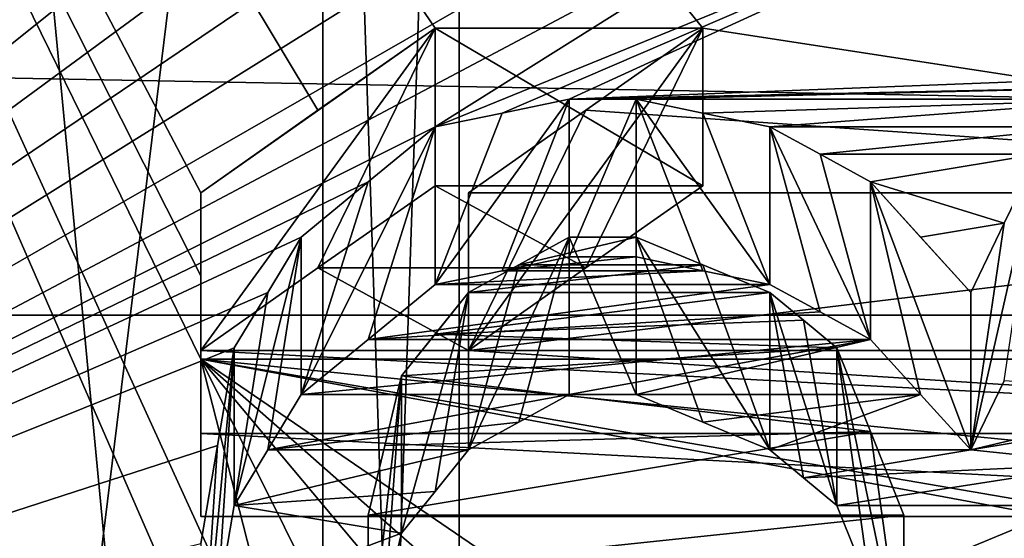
# Model space of a CAD drawing. Header units: millimetres. Extents: x -122 to 122, y -98 to 94.
# Tile 472 of 533: x 66.92 to 70.05, y 25.06 to 26.7. Entities that reach past the tile are written whole.
import ezdxf

# ---------------------------------------------------------------- set-up
doc = ezdxf.new("R2010")
doc.units = ezdxf.units.MM
doc.header["$LTSCALE"] = 26.699852
for name, color, linetype in [('1004', 7, 'CONTINUOUS'), ('1006', 7, 'CONTINUOUS'), ('1026', 7, 'CONTINUOUS'), ('1029', 7, 'CONTINUOUS'), ('1044', 7, 'CONTINUOUS'), ('1045', 7, 'CONTINUOUS'), ('1133', 7, 'CONTINUOUS'), ('1150', 7, 'CONTINUOUS'), ('1406', 7, 'CONTINUOUS'), ('1407', 7, 'CONTINUOUS'), ('1408', 7, 'CONTINUOUS'), ('1409', 7, 'CONTINUOUS'), ('1410', 7, 'CONTINUOUS'), ('1411', 7, 'CONTINUOUS'), ('1458', 7, 'CONTINUOUS'), ('1736', 7, 'CONTINUOUS'), ('1737', 7, 'CONTINUOUS'), ('4178', 7, 'CONTINUOUS'), ('4195', 7, 'CONTINUOUS'), ('4503', 7, 'CONTINUOUS'), ('4509', 7, 'CONTINUOUS'), ('4510', 7, 'CONTINUOUS'), ('4511', 7, 'CONTINUOUS'), ('4512', 7, 'CONTINUOUS'), ('4513', 7, 'CONTINUOUS'), ('4514', 7, 'CONTINUOUS'), ('4515', 7, 'CONTINUOUS'), ('4516', 7, 'CONTINUOUS'), ('4517', 7, 'CONTINUOUS'), ('4527', 7, 'CONTINUOUS'), ('4528', 7, 'CONTINUOUS'), ('4529', 7, 'CONTINUOUS'), ('4530', 7, 'CONTINUOUS'), ('4531', 7, 'CONTINUOUS'), ('4532', 7, 'CONTINUOUS'), ('4533', 7, 'CONTINUOUS'), ('4534', 7, 'CONTINUOUS'), ('4535', 7, 'CONTINUOUS'), ('4781', 7, 'CONTINUOUS'), ('4782', 7, 'CONTINUOUS'), ('4791', 7, 'CONTINUOUS'), ('4792', 7, 'CONTINUOUS'), ('4793', 7, 'CONTINUOUS'), ('4794', 7, 'CONTINUOUS'), ('967', 7, 'CONTINUOUS'), ('969', 7, 'CONTINUOUS')]:
    doc.layers.add(name, color=color, linetype=linetype)

msp = doc.modelspace()

# ---------------------------------------------------------------- linework, layer by layer
at = {"layer": '1004', "color": 250, "linetype": 'Continuous', "true_color": 0x323232}
for points in [[(78.9793, 30.5274, -17.625), (78.9793, 17.625, -30.5274), (68.3207, 30.5274, -17.625), (78.9793, 30.5274, -17.625)], [(68.3207, 30.5274, -17.625), (78.9793, 17.625, -30.5274), (68.3207, 17.625, -30.5274), (68.3207, 30.5274, -17.625)]]:
    msp.add_3dface(points, dxfattribs=at)
at = {"layer": '1006', "color": 250, "linetype": 'Continuous', "true_color": 0x323232}
for points in [[(78.9793, 17.625, 30.5274), (78.9793, 30.5274, 17.625), (68.3207, 17.625, 30.5274), (78.9793, 17.625, 30.5274)], [(68.3207, 17.625, 30.5274), (78.9793, 30.5274, 17.625), (68.3207, 30.5274, 17.625), (68.3207, 17.625, 30.5274)]]:
    msp.add_3dface(points, dxfattribs=at)
at = {"layer": '1026', "color": 250, "linetype": 'Continuous', "true_color": 0x323232}
for points in [[(66.4443, 32.909, 19), (66.4443, 19, 32.909), (67.8877, 30.7439, 17.75), (66.4443, 32.909, 19)], [(67.8877, 30.7439, 17.75), (66.4443, 19, 32.909), (67.8877, 17.75, 30.7439), (67.8877, 30.7439, 17.75)]]:
    msp.add_3dface(points, dxfattribs=at)
at = {"layer": '1029', "color": 250, "linetype": 'Continuous', "true_color": 0x323232}
for points in [[(66.4443, 19, -32.909), (66.4443, 32.909, -19), (67.8877, 17.75, -30.7439), (66.4443, 19, -32.909)], [(67.8877, 17.75, -30.7439), (66.4443, 32.909, -19), (67.8877, 30.7439, -17.75), (67.8877, 17.75, -30.7439)]]:
    msp.add_3dface(points, dxfattribs=at)
at = {"layer": '1044', "color": 250, "linetype": 'Continuous', "true_color": 0x323232}
for points in [[(68.3207, 30.5274, -17.625), (68.3207, 17.625, -30.5274), (67.8877, 30.7439, -17.75), (68.3207, 30.5274, -17.625)], [(68.3207, 17.625, -30.5274), (67.8877, 17.75, -30.7439), (67.8877, 30.7439, -17.75), (68.3207, 17.625, -30.5274)]]:
    msp.add_3dface(points, dxfattribs=at)
at = {"layer": '1045', "color": 250, "linetype": 'Continuous', "true_color": 0x323232}
for points in [[(68.3207, 30.5274, 17.625), (67.8877, 30.7439, 17.75), (67.8877, 17.75, 30.7439), (68.3207, 30.5274, 17.625)], [(68.3207, 17.625, 30.5274), (68.3207, 30.5274, 17.625), (67.8877, 17.75, 30.7439), (68.3207, 17.625, 30.5274)]]:
    msp.add_3dface(points, dxfattribs=at)
at = {"layer": '1133', "color": 250, "linetype": 'Continuous', "true_color": 0x323232}
for points in [[(103.1595, 21.125, -36.5896), (103.1595, 34.3891, -24.5448), (36.8405, 21.125, -36.5896), (103.1595, 21.125, -36.5896)], [(36.8405, 21.125, -36.5896), (103.1595, 34.3891, -24.5448), (36.8405, 34.3891, -24.5448), (36.8405, 21.125, -36.5896)]]:
    msp.add_3dface(points, dxfattribs=at)
at = {"layer": '1150', "color": 250, "linetype": 'Continuous', "true_color": 0x323232}
for points in [[(63.7701, 24.125, -41.7857), (63.7701, 33.238, -34.9757), (67.7128, 24.1971, -41.744), (63.7701, 24.125, -41.7857)], [(76.2299, 24.125, -41.7857), (63.7701, 33.238, -34.9757), (76.2299, 33.238, -34.9757), (76.2299, 24.125, -41.7857)], [(63.7701, 33.238, -34.9757), (76.2299, 24.125, -41.7857), (72.5, 26.1526, -40.5476), (63.7701, 33.238, -34.9757)], [(67.5, 25.6247, -40.8832), (63.7701, 33.238, -34.9757), (67.5, 25.8892, -40.7163), (67.5, 25.6247, -40.8832)], [(63.7701, 33.238, -34.9757), (67.5, 25.6247, -40.8832), (67.8191, 24.3771, -41.6391), (63.7701, 33.238, -34.9757)], [(67.5, 25.8892, -40.7163), (63.7701, 33.238, -34.9757), (67.5, 26.1526, -40.5476), (67.5, 25.8892, -40.7163)], [(67.5, 26.1526, -40.5476), (63.7701, 33.238, -34.9757), (67.8724, 26.4151, -40.3771), (67.5, 26.1526, -40.5476)], [(67.8724, 26.4151, -40.3771), (63.7701, 33.238, -34.9757), (68.2447, 26.6764, -40.2049), (67.8724, 26.4151, -40.3771)], [(68.2447, 26.6764, -40.2049), (63.7701, 33.238, -34.9757), (69.0957, 26.6764, -40.2049), (68.2447, 26.6764, -40.2049)], [(69.0957, 26.6764, -40.2049), (63.7701, 33.238, -34.9757), (72.5, 26.1526, -40.5476), (69.0957, 26.6764, -40.2049)], [(67.7128, 24.1971, -41.744), (63.7701, 33.238, -34.9757), (67.8191, 24.3771, -41.6391), (67.7128, 24.1971, -41.744)], [(68.7235, 26.4151, -40.3771), (69.0957, 26.6764, -40.2049), (72.5, 26.1526, -40.5476), (68.7235, 26.4151, -40.3771)], [(68.3511, 26.1526, -40.5476), (68.7235, 26.4151, -40.3771), (72.5, 26.1526, -40.5476), (68.3511, 26.1526, -40.5476)], [(76.2299, 24.125, -41.7857), (67.5, 25.6247, -40.8832), (72.5, 25.6247, -40.8832), (76.2299, 24.125, -41.7857)], [(67.5, 25.6247, -40.8832), (76.2299, 24.125, -41.7857), (71.3298, 24.9145, -41.3199), (67.5, 25.6247, -40.8832)], [(67.5, 25.6247, -40.8832), (71.3298, 24.9145, -41.3199), (68.6702, 24.8252, -41.3736), (67.5, 25.6247, -40.8832)], [(67.8191, 24.3771, -41.6391), (67.5, 25.6247, -40.8832), (68.0319, 24.5567, -41.5335), (67.8191, 24.3771, -41.6391)], [(68.0319, 24.5567, -41.5335), (67.5, 25.6247, -40.8832), (68.2447, 24.7358, -41.4271), (68.0319, 24.5567, -41.5335)], [(68.2447, 24.7358, -41.4271), (67.5, 25.6247, -40.8832), (68.4574, 24.7805, -41.4003), (68.2447, 24.7358, -41.4271)], [(68.4574, 24.7805, -41.4003), (67.5, 25.6247, -40.8832), (68.6702, 24.8252, -41.3736), (68.4574, 24.7805, -41.4003)]]:
    msp.add_3dface(points, dxfattribs=at)
at = {"layer": '1406', "color": 250, "linetype": 'Continuous', "true_color": 0x323232}
for points in [[(72.5, 25.6247, -40.8832), (67.5, 25.6247, -40.8832), (72.5, 25.1243, -40.0166), (72.5, 25.6247, -40.8832)], [(72.5, 25.1243, -40.0166), (67.5, 25.6247, -40.8832), (67.5, 25.1243, -40.0166), (72.5, 25.1243, -40.0166)]]:
    msp.add_3dface(points, dxfattribs=at)
at = {"layer": '1407', "color": 250, "linetype": 'Continuous', "true_color": 0x323232}
for points in [[(67.5, 25.6247, -40.8832), (67.5, 25.8892, -40.7163), (67.5, 26.1526, -40.5476), (67.5, 25.6247, -40.8832)], [(67.5, 25.6247, -40.8832), (67.5, 26.1526, -40.5476), (67.5, 25.1243, -40.0166), (67.5, 25.6247, -40.8832)], [(67.5, 25.1243, -40.0166), (67.5, 26.1526, -40.5476), (67.5, 25.3887, -39.8494), (67.5, 25.1243, -40.0166)], [(67.5, 25.3887, -39.8494), (67.5, 26.1526, -40.5476), (67.5, 25.6519, -39.6805), (67.5, 25.3887, -39.8494)]]:
    msp.add_3dface(points, dxfattribs=at)
at = {"layer": '1408', "color": 250, "linetype": 'Continuous', "true_color": 0x323232}
for points in [[(67.5, 26.1526, -40.5476), (67.8724, 26.4151, -40.3771), (68.2447, 26.6764, -40.2049), (67.5, 26.1526, -40.5476)], [(67.5, 26.1526, -40.5476), (68.2447, 26.6764, -40.2049), (67.5, 25.6519, -39.6805), (67.5, 26.1526, -40.5476)], [(67.5, 25.6519, -39.6805), (68.2447, 26.6764, -40.2049), (67.8724, 25.9143, -39.5097), (67.5, 25.6519, -39.6805)], [(67.8724, 25.9143, -39.5097), (68.2447, 26.6764, -40.2049), (68.2447, 26.1754, -39.3371), (67.8724, 25.9143, -39.5097)]]:
    msp.add_3dface(points, dxfattribs=at)
at = {"layer": '1409', "color": 250, "linetype": 'Continuous', "true_color": 0x323232}
for points in [[(68.2447, 26.6764, -40.2049), (69.0957, 26.6764, -40.2049), (69.0957, 26.1754, -39.3371), (68.2447, 26.6764, -40.2049)], [(68.2447, 26.1754, -39.3371), (68.2447, 26.6764, -40.2049), (69.0957, 26.1754, -39.3371), (68.2447, 26.1754, -39.3371)]]:
    msp.add_3dface(points, dxfattribs=at)
at = {"layer": '1410', "color": 250, "linetype": 'Continuous', "true_color": 0x323232}
for points in [[(69.0957, 26.6764, -40.2049), (68.7235, 26.4151, -40.3771), (68.3511, 25.6519, -39.6805), (69.0957, 26.6764, -40.2049)], [(68.7235, 25.9143, -39.5097), (69.0957, 26.6764, -40.2049), (68.3511, 25.6519, -39.6805), (68.7235, 25.9143, -39.5097)], [(69.0957, 26.1754, -39.3371), (69.0957, 26.6764, -40.2049), (68.7235, 25.9143, -39.5097), (69.0957, 26.1754, -39.3371)], [(68.7235, 26.4151, -40.3771), (68.3511, 26.1526, -40.5476), (68.3511, 25.6519, -39.6805), (68.7235, 26.4151, -40.3771)]]:
    msp.add_3dface(points, dxfattribs=at)
at = {"layer": '1411', "color": 250, "linetype": 'Continuous', "true_color": 0x323232}
for points in [[(68.3511, 26.1526, -40.5476), (72.5, 26.1526, -40.5476), (68.3511, 25.6519, -39.6805), (68.3511, 26.1526, -40.5476)], [(68.3511, 25.6519, -39.6805), (72.5, 26.1526, -40.5476), (72.5, 25.6519, -39.6805), (68.3511, 25.6519, -39.6805)]]:
    msp.add_3dface(points, dxfattribs=at)
at = {"layer": '1458', "color": 250, "linetype": 'Continuous', "true_color": 0x323232}
for points in [[(67.8724, 25.9143, -39.5097), (68.2447, 26.1754, -39.3371), (68.7235, 25.9143, -39.5097), (67.8724, 25.9143, -39.5097)], [(68.2447, 26.1754, -39.3371), (69.0957, 26.1754, -39.3371), (68.7235, 25.9143, -39.5097), (68.2447, 26.1754, -39.3371)], [(67.5, 25.6519, -39.6805), (67.8724, 25.9143, -39.5097), (68.3511, 25.6519, -39.6805), (67.5, 25.6519, -39.6805)], [(67.8724, 25.9143, -39.5097), (68.7235, 25.9143, -39.5097), (68.3511, 25.6519, -39.6805), (67.8724, 25.9143, -39.5097)], [(67.5, 25.3887, -39.8494), (67.5, 25.6519, -39.6805), (72.5, 25.3887, -39.8494), (67.5, 25.3887, -39.8494)], [(67.5, 25.6519, -39.6805), (68.3511, 25.6519, -39.6805), (72.5, 25.3887, -39.8494), (67.5, 25.6519, -39.6805)], [(68.3511, 25.6519, -39.6805), (72.5, 25.6519, -39.6805), (72.5, 25.3887, -39.8494), (68.3511, 25.6519, -39.6805)], [(72.5, 25.1243, -40.0166), (67.5, 25.1243, -40.0166), (67.5, 25.3887, -39.8494), (72.5, 25.1243, -40.0166)], [(72.5, 25.1243, -40.0166), (67.5, 25.3887, -39.8494), (72.5, 25.3887, -39.8494), (72.5, 25.1243, -40.0166)]]:
    msp.add_3dface(points, dxfattribs=at)
at = {"layer": '1736', "color": 250, "linetype": 'Continuous', "true_color": 0x323232}
for points in [[(31.5, 31.6164, -35.1136), (108.5, 14.6011, -44.9374), (31.5, 14.6011, -44.9374), (31.5, 31.6164, -35.1136)], [(108.5, 31.6164, -35.1136), (108.5, 14.6011, -44.9374), (31.5, 31.6164, -35.1136), (108.5, 31.6164, -35.1136)]]:
    msp.add_3dface(points, dxfattribs=at)
at = {"layer": '1737', "color": 250, "linetype": 'Continuous', "true_color": 0x323232}
for points in [[(108.5, 32.9547, -36.5999), (108.5, 15.2191, -46.8395), (31.5, 32.9547, -36.5999), (108.5, 32.9547, -36.5999)], [(31.5, 32.9547, -36.5999), (108.5, 15.2191, -46.8395), (31.5, 15.2191, -46.8395), (31.5, 32.9547, -36.5999)]]:
    msp.add_3dface(points, dxfattribs=at)
at = {"layer": '4178', "color": 250, "linetype": 'Continuous', "true_color": 0x323232}
for points in [[(103.1595, 34.3891, 24.5448), (103.1595, 21.125, 36.5896), (36.8405, 34.3891, 24.5448), (103.1595, 34.3891, 24.5448)], [(36.8405, 34.3891, 24.5448), (103.1595, 21.125, 36.5896), (36.8405, 21.125, 36.5896), (36.8405, 34.3891, 24.5448)]]:
    msp.add_3dface(points, dxfattribs=at)
at = {"layer": '4195', "color": 250, "linetype": 'Continuous', "true_color": 0x323232}
for points in [[(63.7701, 33.238, 34.9757), (63.7701, 24.125, 41.7857), (67.6064, 32.9848, 35.2146), (63.7701, 33.238, 34.9757)], [(67.6064, 32.9848, 35.2146), (63.7701, 24.125, 41.7857), (67.5532, 32.711, 35.469), (67.6064, 32.9848, 35.2146)], [(67.5532, 32.711, 35.469), (63.7701, 24.125, 41.7857), (67.5, 32.4353, 35.7213), (67.5532, 32.711, 35.469)], [(67.5, 32.4353, 35.7213), (63.7701, 24.125, 41.7857), (67.5, 32.3564, 35.7928), (67.5, 32.4353, 35.7213)], [(67.5, 32.3564, 35.7928), (63.7701, 24.125, 41.7857), (67.5, 32.2773, 35.8642), (67.5, 32.3564, 35.7928)], [(67.5, 32.2773, 35.8642), (63.7701, 24.125, 41.7857), (67.5531, 31.9997, 36.1121), (67.5, 32.2773, 35.8642)], [(67.5531, 31.9997, 36.1121), (63.7701, 24.125, 41.7857), (67.6064, 31.7203, 36.3578), (67.5531, 31.9997, 36.1121)], [(67.6064, 31.7203, 36.3578), (63.7701, 24.125, 41.7857), (67.7127, 31.5601, 36.4969), (67.6064, 31.7203, 36.3578)], [(67.7127, 31.5601, 36.4969), (63.7701, 24.125, 41.7857), (67.8191, 31.3994, 36.6353), (67.7127, 31.5601, 36.4969)], [(67.8191, 31.3994, 36.6353), (63.7701, 24.125, 41.7857), (68.0318, 31.2383, 36.7727), (67.8191, 31.3994, 36.6353)], [(68.0318, 31.2383, 36.7727), (63.7701, 24.125, 41.7857), (68.2447, 31.0765, 36.9095), (68.0318, 31.2383, 36.7727)], [(68.2447, 31.0765, 36.9095), (63.7701, 24.125, 41.7857), (68.4574, 31.0361, 36.9435), (68.2447, 31.0765, 36.9095)], [(68.4574, 31.0361, 36.9435), (63.7701, 24.125, 41.7857), (68.6702, 30.9956, 36.9775), (68.4574, 31.0361, 36.9435)], [(63.7701, 24.125, 41.7857), (67.9255, 29.7666, 37.9739), (68.6702, 30.9956, 36.9775), (63.7701, 24.125, 41.7857)], [(67.9255, 29.7666, 37.9739), (63.7701, 24.125, 41.7857), (67.766, 29.5593, 38.1354), (67.9255, 29.7666, 37.9739)], [(67.766, 29.5593, 38.1354), (63.7701, 24.125, 41.7857), (67.6064, 29.3511, 38.2959), (67.766, 29.5593, 38.1354)], [(67.6064, 29.3511, 38.2959), (63.7701, 24.125, 41.7857), (67.5532, 29.1423, 38.455), (67.6064, 29.3511, 38.2959)], [(67.5532, 29.1423, 38.455), (63.7701, 24.125, 41.7857), (67.5, 28.9327, 38.613), (67.5532, 29.1423, 38.455)], [(67.5, 28.9327, 38.613), (63.7701, 24.125, 41.7857), (67.5, 28.7646, 38.7383), (67.5, 28.9327, 38.613)], [(67.5, 28.7646, 38.7383), (63.7701, 24.125, 41.7857), (67.5, 28.596, 38.863), (67.5, 28.7646, 38.7383)], [(67.5, 28.596, 38.863), (63.7701, 24.125, 41.7857), (67.5532, 28.3846, 39.0176), (67.5, 28.596, 38.863)], [(67.5532, 28.3846, 39.0176), (63.7701, 24.125, 41.7857), (67.6064, 28.1724, 39.1711), (67.5532, 28.3846, 39.0176)], [(67.6064, 28.1724, 39.1711), (63.7701, 24.125, 41.7857), (67.7659, 27.9597, 39.3233), (67.6064, 28.1724, 39.1711)], [(67.7659, 27.9597, 39.3233), (63.7701, 24.125, 41.7857), (67.9255, 27.7461, 39.4743), (67.7659, 27.9597, 39.3233)], [(67.9255, 27.7461, 39.4743), (63.7701, 24.125, 41.7857), (68.1383, 27.6176, 39.5642), (67.9255, 27.7461, 39.4743)], [(68.1383, 27.6176, 39.5642), (63.7701, 24.125, 41.7857), (68.3511, 27.4889, 39.6538), (68.1383, 27.6176, 39.5642)], [(68.3511, 27.4889, 39.6538), (63.7701, 24.125, 41.7857), (68.617, 27.4029, 39.7132), (68.3511, 27.4889, 39.6538)], [(68.617, 27.4029, 39.7132), (63.7701, 24.125, 41.7857), (68.883, 27.3168, 39.7725), (68.617, 27.4029, 39.7132)], [(68.883, 27.3168, 39.7725), (63.7701, 24.125, 41.7857), (69.2553, 27.2738, 39.8021), (68.883, 27.3168, 39.7725)], [(69.2553, 27.2738, 39.8021), (63.7701, 24.125, 41.7857), (69.6277, 27.2307, 39.8316), (69.2553, 27.2738, 39.8021)], [(63.7701, 24.125, 41.7857), (68.2447, 26.3626, 40.4113), (69.6277, 27.2307, 39.8316), (63.7701, 24.125, 41.7857)], [(68.2447, 26.3626, 40.4113), (68.4575, 26.4063, 40.3828), (70.3723, 27.2307, 39.8316), (68.2447, 26.3626, 40.4113)], [(69.6277, 27.2307, 39.8316), (68.2447, 26.3626, 40.4113), (70.3723, 27.2307, 39.8316), (69.6277, 27.2307, 39.8316)], [(68.4575, 26.4063, 40.3828), (68.6702, 26.4499, 40.3542), (70.3723, 27.2307, 39.8316), (68.4575, 26.4063, 40.3828)], [(68.6702, 26.4499, 40.3542), (70.9043, 26.5371, 40.297), (70.3723, 27.2307, 39.8316), (68.6702, 26.4499, 40.3542)], [(70.6915, 26.4935, 40.3256), (70.9043, 26.5371, 40.297), (68.6702, 26.4499, 40.3542), (70.6915, 26.4935, 40.3256)], [(68.883, 26.4499, 40.3542), (70.6915, 26.4935, 40.3256), (68.6702, 26.4499, 40.3542), (68.883, 26.4499, 40.3542)], [(70.4787, 26.4499, 40.3542), (70.6915, 26.4935, 40.3256), (68.883, 26.4499, 40.3542), (70.4787, 26.4499, 40.3542)], [(69.0957, 26.4063, 40.3828), (70.4787, 26.4499, 40.3542), (68.883, 26.4499, 40.3542), (69.0957, 26.4063, 40.3828)], [(69.3085, 26.3626, 40.4113), (70.4787, 26.4499, 40.3542), (69.0957, 26.4063, 40.3828), (69.3085, 26.3626, 40.4113)], [(70.3192, 26.3626, 40.4113), (70.4787, 26.4499, 40.3542), (69.3085, 26.3626, 40.4113), (70.3192, 26.3626, 40.4113)], [(68.2447, 26.3626, 40.4113), (63.7701, 24.125, 41.7857), (68.032, 26.1876, 40.5249), (68.2447, 26.3626, 40.4113)], [(69.4681, 26.2752, 40.4682), (70.3192, 26.3626, 40.4113), (69.3085, 26.3626, 40.4113), (69.4681, 26.2752, 40.4682)], [(70.1596, 26.2752, 40.4682), (70.3192, 26.3626, 40.4113), (69.4681, 26.2752, 40.4682), (70.1596, 26.2752, 40.4682)], [(69.6277, 26.1876, 40.5249), (70.1596, 26.2752, 40.4682), (69.4681, 26.2752, 40.4682), (69.6277, 26.1876, 40.5249)], [(70.0532, 26.0561, 40.6096), (70.1596, 26.2752, 40.4682), (69.6277, 26.1876, 40.5249), (70.0532, 26.0561, 40.6096)], [(68.032, 26.1876, 40.5249), (63.7701, 24.125, 41.7857), (67.8191, 26.0122, 40.6378), (68.032, 26.1876, 40.5249)], [(69.7872, 26.0122, 40.6378), (70.0532, 26.0561, 40.6096), (69.6277, 26.1876, 40.5249), (69.7872, 26.0122, 40.6378)], [(69.9468, 25.8363, 40.7498), (70.0532, 26.0561, 40.6096), (69.7872, 26.0122, 40.6378), (69.9468, 25.8363, 40.7498)], [(67.8191, 26.0122, 40.6378), (63.7701, 24.125, 41.7857), (67.7128, 25.8363, 40.7498), (67.8191, 26.0122, 40.6378)], [(68.6702, 26.0122, 40.6378), (68.5106, 25.9243, 40.6939), (68.883, 26.0122, 40.6378), (68.6702, 26.0122, 40.6378)], [(68.883, 26.0122, 40.6378), (68.5106, 25.9243, 40.6939), (69.0957, 25.9243, 40.6939), (68.883, 26.0122, 40.6378)], [(68.5106, 25.9243, 40.6939), (68.3511, 25.8363, 40.7498), (69.0957, 25.9243, 40.6939), (68.5106, 25.9243, 40.6939)], [(69.0957, 25.9243, 40.6939), (68.3511, 25.8363, 40.7498), (69.3085, 25.8363, 40.7498), (69.0957, 25.9243, 40.6939)], [(67.7128, 25.8363, 40.7498), (63.7701, 24.125, 41.7857), (67.6064, 25.66, 40.8611), (67.7128, 25.8363, 40.7498)], [(68.3511, 25.8363, 40.7498), (68.2447, 25.7041, 40.8333), (69.3085, 25.8363, 40.7498), (68.3511, 25.8363, 40.7498)], [(69.3085, 25.8363, 40.7498), (68.2447, 25.7041, 40.8333), (69.4149, 25.7482, 40.8055), (69.3085, 25.8363, 40.7498)], [(69.4149, 25.7482, 40.8055), (68.2447, 25.7041, 40.8333), (69.5213, 25.66, 40.8611), (69.4149, 25.7482, 40.8055)], [(68.2447, 25.7041, 40.8333), (68.1383, 25.5717, 40.9164), (69.5213, 25.66, 40.8611), (68.2447, 25.7041, 40.8333)], [(67.6064, 25.66, 40.8611), (63.7701, 24.125, 41.7857), (67.5532, 25.3504, 41.0539), (67.6064, 25.66, 40.8611)], [(69.5213, 25.66, 40.8611), (68.1383, 25.5717, 40.9164), (69.6276, 25.3947, 41.0265), (69.5213, 25.66, 40.8611)], [(68.1383, 25.5717, 40.9164), (68.0851, 25.3504, 41.0539), (69.6276, 25.3947, 41.0265), (68.1383, 25.5717, 40.9164)], [(68.0851, 25.3504, 41.0539), (68.0319, 25.1283, 41.1902), (69.6276, 25.3947, 41.0265), (68.0851, 25.3504, 41.0539)], [(69.6276, 25.3947, 41.0265), (68.0319, 25.1283, 41.1902), (69.734, 25.1283, 41.1902), (69.6276, 25.3947, 41.0265)], [(67.5532, 25.3504, 41.0539), (63.7701, 24.125, 41.7857), (67.5, 25.0393, 41.2443), (67.5532, 25.3504, 41.0539)], [(68.0319, 25.1283, 41.1902), (68.0319, 24.9502, 41.2983), (69.734, 25.1283, 41.1902), (68.0319, 25.1283, 41.1902)], [(69.734, 25.1283, 41.1902), (68.0319, 24.9502, 41.2983), (69.734, 24.9502, 41.2983), (69.734, 25.1283, 41.1902)]]:
    msp.add_3dface(points, dxfattribs=at)
at = {"layer": '4503', "color": 250, "linetype": 'Continuous', "true_color": 0x323232}
for points in [[(69.0957, 25.9055, 39.5154), (68.883, 25.9491, 39.4868), (68.4575, 25.9055, 39.5154), (69.0957, 25.9055, 39.5154)], [(68.883, 25.9491, 39.4868), (68.6702, 25.9491, 39.4868), (68.4575, 25.9055, 39.5154), (68.883, 25.9491, 39.4868)], [(69.3085, 25.8618, 39.544), (69.0957, 25.9055, 39.5154), (68.2447, 25.8618, 39.544), (69.3085, 25.8618, 39.544)], [(69.0957, 25.9055, 39.5154), (68.4575, 25.9055, 39.5154), (68.2447, 25.8618, 39.544), (69.0957, 25.9055, 39.5154)], [(69.4681, 25.7745, 39.601), (69.3085, 25.8618, 39.544), (68.032, 25.687, 39.6578), (69.4681, 25.7745, 39.601)], [(69.3085, 25.8618, 39.544), (68.2447, 25.8618, 39.544), (68.032, 25.687, 39.6578), (69.3085, 25.8618, 39.544)], [(69.6277, 25.687, 39.6578), (69.4681, 25.7745, 39.601), (68.032, 25.687, 39.6578), (69.6277, 25.687, 39.6578)], [(69.6277, 25.687, 39.6578), (68.032, 25.687, 39.6578), (67.8191, 25.5117, 39.7708), (69.6277, 25.687, 39.6578)], [(69.6277, 25.687, 39.6578), (67.8191, 25.5117, 39.7708), (68.6702, 25.5117, 39.7708), (69.6277, 25.687, 39.6578)], [(69.6277, 25.687, 39.6578), (68.6702, 25.5117, 39.7708), (68.883, 25.5117, 39.7708), (69.6277, 25.687, 39.6578)], [(69.7872, 25.5117, 39.7708), (69.6277, 25.687, 39.6578), (68.883, 25.5117, 39.7708), (69.7872, 25.5117, 39.7708)], [(70.0532, 25.5556, 39.7426), (69.9468, 25.3359, 39.883), (70.6915, 25.5117, 39.7708), (70.0532, 25.5556, 39.7426)], [(67.8191, 25.5117, 39.7708), (67.7128, 25.3359, 39.883), (68.6702, 25.5117, 39.7708), (67.8191, 25.5117, 39.7708)], [(67.7128, 25.3359, 39.883), (68.5106, 25.4238, 39.827), (68.6702, 25.5117, 39.7708), (67.7128, 25.3359, 39.883)], [(69.7872, 25.5117, 39.7708), (68.883, 25.5117, 39.7708), (69.0957, 25.4238, 39.827), (69.7872, 25.5117, 39.7708)], [(69.7872, 25.5117, 39.7708), (69.0957, 25.4238, 39.827), (69.3085, 25.3359, 39.883), (69.7872, 25.5117, 39.7708)], [(69.9468, 25.3359, 39.883), (69.7872, 25.5117, 39.7708), (69.3085, 25.3359, 39.883), (69.9468, 25.3359, 39.883)], [(69.9468, 25.3359, 39.883), (70.4787, 25.4238, 39.827), (70.6915, 25.5117, 39.7708), (69.9468, 25.3359, 39.883)], [(67.7128, 25.3359, 39.883), (68.3511, 25.3359, 39.883), (68.5106, 25.4238, 39.827), (67.7128, 25.3359, 39.883)], [(69.9468, 25.3359, 39.883), (70.3724, 25.2919, 39.9109), (70.4787, 25.4238, 39.827), (69.9468, 25.3359, 39.883)], [(67.7128, 25.3359, 39.883), (67.6064, 25.1596, 39.9944), (68.3511, 25.3359, 39.883), (67.7128, 25.3359, 39.883)], [(67.6064, 25.1596, 39.9944), (68.2447, 25.2038, 39.9667), (68.3511, 25.3359, 39.883), (67.6064, 25.1596, 39.9944)], [(69.9468, 25.3359, 39.883), (69.3085, 25.3359, 39.883), (69.4149, 25.2478, 39.9388), (69.9468, 25.3359, 39.883)], [(69.9468, 25.3359, 39.883), (69.4149, 25.2478, 39.9388), (70.3724, 25.2919, 39.9109), (69.9468, 25.3359, 39.883)], [(69.4149, 25.2478, 39.9388), (69.5213, 25.1596, 39.9944), (70.3724, 25.2919, 39.9109), (69.4149, 25.2478, 39.9388)], [(69.5213, 25.1596, 39.9944), (70.266, 25.1596, 39.9944), (70.3724, 25.2919, 39.9109), (69.5213, 25.1596, 39.9944)], [(67.6064, 25.1596, 39.9944), (68.1383, 25.0713, 40.0498), (68.2447, 25.2038, 39.9667), (67.6064, 25.1596, 39.9944)], [(67.6064, 25.1596, 39.9944), (67.5532, 24.8501, 40.1875), (68.1383, 25.0713, 40.0498), (67.6064, 25.1596, 39.9944)], [(69.5213, 25.1596, 39.9944), (69.6276, 24.8944, 40.16), (70.266, 25.1596, 39.9944), (69.5213, 25.1596, 39.9944)], [(69.6276, 24.8944, 40.16), (70.2128, 24.8944, 40.16), (70.266, 25.1596, 39.9944), (69.6276, 24.8944, 40.16)], [(67.5532, 24.8501, 40.1875), (68.0851, 24.8501, 40.1875), (68.1383, 25.0713, 40.0498), (67.5532, 24.8501, 40.1875)]]:
    msp.add_3dface(points, dxfattribs=at)
at = {"layer": '4509', "color": 250, "linetype": 'Continuous', "true_color": 0x323232}
for points in [[(70.1596, 26.2752, 40.4682), (70.0532, 26.0561, 40.6096), (69.9468, 25.3359, 39.883), (70.1596, 26.2752, 40.4682)], [(70.0532, 25.5556, 39.7426), (70.1596, 26.2752, 40.4682), (69.9468, 25.3359, 39.883), (70.0532, 25.5556, 39.7426)], [(70.0532, 26.0561, 40.6096), (69.9468, 25.8363, 40.7498), (69.9468, 25.3359, 39.883), (70.0532, 26.0561, 40.6096)]]:
    msp.add_3dface(points, dxfattribs=at)
at = {"layer": '4510', "color": 250, "linetype": 'Continuous', "true_color": 0x323232}
for points in [[(69.9468, 25.8363, 40.7498), (69.7872, 26.0122, 40.6378), (69.6277, 26.1876, 40.5249), (69.9468, 25.8363, 40.7498)], [(69.9468, 25.8363, 40.7498), (69.6277, 26.1876, 40.5249), (69.9468, 25.3359, 39.883), (69.9468, 25.8363, 40.7498)], [(69.9468, 25.3359, 39.883), (69.6277, 26.1876, 40.5249), (69.7872, 25.5117, 39.7708), (69.9468, 25.3359, 39.883)], [(69.7872, 25.5117, 39.7708), (69.6277, 26.1876, 40.5249), (69.6277, 25.687, 39.6578), (69.7872, 25.5117, 39.7708)]]:
    msp.add_3dface(points, dxfattribs=at)
at = {"layer": '4511', "color": 250, "linetype": 'Continuous', "true_color": 0x323232}
for points in [[(69.3085, 26.3626, 40.4113), (69.6277, 25.687, 39.6578), (69.4681, 26.2752, 40.4682), (69.3085, 26.3626, 40.4113)], [(69.6277, 25.687, 39.6578), (69.3085, 26.3626, 40.4113), (69.4681, 25.7745, 39.601), (69.6277, 25.687, 39.6578)], [(69.4681, 25.7745, 39.601), (69.3085, 26.3626, 40.4113), (69.3085, 25.8618, 39.544), (69.4681, 25.7745, 39.601)], [(69.6277, 26.1876, 40.5249), (69.4681, 26.2752, 40.4682), (69.6277, 25.687, 39.6578), (69.6277, 26.1876, 40.5249)]]:
    msp.add_3dface(points, dxfattribs=at)
at = {"layer": '4512', "color": 250, "linetype": 'Continuous', "true_color": 0x323232}
for points in [[(68.883, 26.4499, 40.3542), (69.3085, 25.8618, 39.544), (69.0957, 26.4063, 40.3828), (68.883, 26.4499, 40.3542)], [(69.3085, 25.8618, 39.544), (68.883, 26.4499, 40.3542), (69.0957, 25.9055, 39.5154), (69.3085, 25.8618, 39.544)], [(69.0957, 25.9055, 39.5154), (68.883, 26.4499, 40.3542), (68.883, 25.9491, 39.4868), (69.0957, 25.9055, 39.5154)], [(69.3085, 26.3626, 40.4113), (69.0957, 26.4063, 40.3828), (69.3085, 25.8618, 39.544), (69.3085, 26.3626, 40.4113)]]:
    msp.add_3dface(points, dxfattribs=at)
at = {"layer": '4513', "color": 250, "linetype": 'Continuous', "true_color": 0x323232}
for points in [[(68.883, 26.4499, 40.3542), (68.6702, 26.4499, 40.3542), (68.6702, 25.9491, 39.4868), (68.883, 26.4499, 40.3542)], [(68.883, 25.9491, 39.4868), (68.883, 26.4499, 40.3542), (68.6702, 25.9491, 39.4868), (68.883, 25.9491, 39.4868)]]:
    msp.add_3dface(points, dxfattribs=at)
at = {"layer": '4514', "color": 250, "linetype": 'Continuous', "true_color": 0x323232}
for points in [[(68.6702, 26.4499, 40.3542), (68.4575, 26.4063, 40.3828), (68.2447, 25.8618, 39.544), (68.6702, 26.4499, 40.3542)], [(68.4575, 25.9055, 39.5154), (68.6702, 26.4499, 40.3542), (68.2447, 25.8618, 39.544), (68.4575, 25.9055, 39.5154)], [(68.6702, 25.9491, 39.4868), (68.6702, 26.4499, 40.3542), (68.4575, 25.9055, 39.5154), (68.6702, 25.9491, 39.4868)], [(68.4575, 26.4063, 40.3828), (68.2447, 26.3626, 40.4113), (68.2447, 25.8618, 39.544), (68.4575, 26.4063, 40.3828)]]:
    msp.add_3dface(points, dxfattribs=at)
at = {"layer": '4515', "color": 250, "linetype": 'Continuous', "true_color": 0x323232}
for points in [[(68.2447, 26.3626, 40.4113), (68.032, 26.1876, 40.5249), (67.8191, 25.5117, 39.7708), (68.2447, 26.3626, 40.4113)], [(68.032, 25.687, 39.6578), (68.2447, 26.3626, 40.4113), (67.8191, 25.5117, 39.7708), (68.032, 25.687, 39.6578)], [(68.2447, 25.8618, 39.544), (68.2447, 26.3626, 40.4113), (68.032, 25.687, 39.6578), (68.2447, 25.8618, 39.544)], [(68.032, 26.1876, 40.5249), (67.8191, 26.0122, 40.6378), (67.8191, 25.5117, 39.7708), (68.032, 26.1876, 40.5249)]]:
    msp.add_3dface(points, dxfattribs=at)
at = {"layer": '4516', "color": 250, "linetype": 'Continuous', "true_color": 0x323232}
for points in [[(67.8191, 26.0122, 40.6378), (67.7128, 25.8363, 40.7498), (67.6064, 25.1596, 39.9944), (67.8191, 26.0122, 40.6378)], [(67.7128, 25.3359, 39.883), (67.8191, 26.0122, 40.6378), (67.6064, 25.1596, 39.9944), (67.7128, 25.3359, 39.883)], [(67.8191, 25.5117, 39.7708), (67.8191, 26.0122, 40.6378), (67.7128, 25.3359, 39.883), (67.8191, 25.5117, 39.7708)], [(67.7128, 25.8363, 40.7498), (67.6064, 25.66, 40.8611), (67.6064, 25.1596, 39.9944), (67.7128, 25.8363, 40.7498)]]:
    msp.add_3dface(points, dxfattribs=at)
at = {"layer": '4517', "color": 250, "linetype": 'Continuous', "true_color": 0x323232}
for points in [[(67.6064, 25.66, 40.8611), (67.5532, 25.3504, 41.0539), (67.5, 24.5392, 40.3781), (67.6064, 25.66, 40.8611)], [(67.5532, 24.8501, 40.1875), (67.6064, 25.66, 40.8611), (67.5, 24.5392, 40.3781), (67.5532, 24.8501, 40.1875)], [(67.6064, 25.1596, 39.9944), (67.6064, 25.66, 40.8611), (67.5532, 24.8501, 40.1875), (67.6064, 25.1596, 39.9944)], [(67.5532, 25.3504, 41.0539), (67.5, 25.0393, 41.2443), (67.5, 24.5392, 40.3781), (67.5532, 25.3504, 41.0539)]]:
    msp.add_3dface(points, dxfattribs=at)
at = {"layer": '4527', "color": 250, "linetype": 'Continuous', "true_color": 0x323232}
for points in [[(68.0319, 24.7716, 41.4057), (68.0319, 24.9502, 41.2983), (68.0319, 25.1283, 41.1902), (68.0319, 24.7716, 41.4057)], [(68.0319, 24.7716, 41.4057), (68.0319, 25.1283, 41.1902), (68.0319, 24.2715, 40.5395), (68.0319, 24.7716, 41.4057)], [(68.0319, 24.2715, 40.5395), (68.0319, 25.1283, 41.1902), (68.0319, 24.4501, 40.4321), (68.0319, 24.2715, 40.5395)], [(68.0319, 24.4501, 40.4321), (68.0319, 25.1283, 41.1902), (68.0319, 24.6282, 40.3239), (68.0319, 24.4501, 40.4321)]]:
    msp.add_3dface(points, dxfattribs=at)
at = {"layer": '4528', "color": 250, "linetype": 'Continuous', "true_color": 0x323232}
for points in [[(68.0319, 25.1283, 41.1902), (68.0851, 25.3504, 41.0539), (68.1383, 25.5717, 40.9164), (68.0319, 25.1283, 41.1902)], [(68.0319, 25.1283, 41.1902), (68.1383, 25.5717, 40.9164), (68.0319, 24.6282, 40.3239), (68.0319, 25.1283, 41.1902)], [(68.0319, 24.6282, 40.3239), (68.1383, 25.5717, 40.9164), (68.0851, 24.8501, 40.1875), (68.0319, 24.6282, 40.3239)], [(68.0851, 24.8501, 40.1875), (68.1383, 25.5717, 40.9164), (68.1383, 25.0713, 40.0498), (68.0851, 24.8501, 40.1875)]]:
    msp.add_3dface(points, dxfattribs=at)
at = {"layer": '4529', "color": 250, "linetype": 'Continuous', "true_color": 0x323232}
for points in [[(68.1383, 25.5717, 40.9164), (68.2447, 25.7041, 40.8333), (68.3511, 25.8363, 40.7498), (68.1383, 25.5717, 40.9164)], [(68.1383, 25.5717, 40.9164), (68.3511, 25.8363, 40.7498), (68.1383, 25.0713, 40.0498), (68.1383, 25.5717, 40.9164)], [(68.1383, 25.0713, 40.0498), (68.3511, 25.8363, 40.7498), (68.2447, 25.2038, 39.9667), (68.1383, 25.0713, 40.0498)], [(68.2447, 25.2038, 39.9667), (68.3511, 25.8363, 40.7498), (68.3511, 25.3359, 39.883), (68.2447, 25.2038, 39.9667)]]:
    msp.add_3dface(points, dxfattribs=at)
at = {"layer": '4530', "color": 250, "linetype": 'Continuous', "true_color": 0x323232}
for points in [[(68.6702, 26.0122, 40.6378), (68.3511, 25.3359, 39.883), (68.5106, 25.9243, 40.6939), (68.6702, 26.0122, 40.6378)], [(68.3511, 25.3359, 39.883), (68.6702, 26.0122, 40.6378), (68.5106, 25.4238, 39.827), (68.3511, 25.3359, 39.883)], [(68.5106, 25.4238, 39.827), (68.6702, 26.0122, 40.6378), (68.6702, 25.5117, 39.7708), (68.5106, 25.4238, 39.827)], [(68.3511, 25.8363, 40.7498), (68.5106, 25.9243, 40.6939), (68.3511, 25.3359, 39.883), (68.3511, 25.8363, 40.7498)]]:
    msp.add_3dface(points, dxfattribs=at)
at = {"layer": '4531', "color": 250, "linetype": 'Continuous', "true_color": 0x323232}
for points in [[(68.6702, 26.0122, 40.6378), (68.883, 26.0122, 40.6378), (68.883, 25.5117, 39.7708), (68.6702, 26.0122, 40.6378)], [(68.6702, 25.5117, 39.7708), (68.6702, 26.0122, 40.6378), (68.883, 25.5117, 39.7708), (68.6702, 25.5117, 39.7708)]]:
    msp.add_3dface(points, dxfattribs=at)
at = {"layer": '4532', "color": 250, "linetype": 'Continuous', "true_color": 0x323232}
for points in [[(68.883, 26.0122, 40.6378), (69.0957, 25.9243, 40.6939), (69.3085, 25.3359, 39.883), (68.883, 26.0122, 40.6378)], [(68.883, 25.5117, 39.7708), (68.883, 26.0122, 40.6378), (69.0957, 25.4238, 39.827), (68.883, 25.5117, 39.7708)], [(69.0957, 25.4238, 39.827), (68.883, 26.0122, 40.6378), (69.3085, 25.3359, 39.883), (69.0957, 25.4238, 39.827)], [(69.0957, 25.9243, 40.6939), (69.3085, 25.8363, 40.7498), (69.3085, 25.3359, 39.883), (69.0957, 25.9243, 40.6939)]]:
    msp.add_3dface(points, dxfattribs=at)
at = {"layer": '4533', "color": 250, "linetype": 'Continuous', "true_color": 0x323232}
for points in [[(69.3085, 25.8363, 40.7498), (69.4149, 25.7482, 40.8055), (69.5213, 25.1596, 39.9944), (69.3085, 25.8363, 40.7498)], [(69.3085, 25.3359, 39.883), (69.3085, 25.8363, 40.7498), (69.4149, 25.2478, 39.9388), (69.3085, 25.3359, 39.883)], [(69.4149, 25.2478, 39.9388), (69.3085, 25.8363, 40.7498), (69.5213, 25.1596, 39.9944), (69.4149, 25.2478, 39.9388)], [(69.4149, 25.7482, 40.8055), (69.5213, 25.66, 40.8611), (69.5213, 25.1596, 39.9944), (69.4149, 25.7482, 40.8055)]]:
    msp.add_3dface(points, dxfattribs=at)
at = {"layer": '4534', "color": 250, "linetype": 'Continuous', "true_color": 0x323232}
for points in [[(69.5213, 25.66, 40.8611), (69.6276, 25.3947, 41.0265), (69.734, 24.6282, 40.3239), (69.5213, 25.66, 40.8611)], [(69.5213, 25.1596, 39.9944), (69.5213, 25.66, 40.8611), (69.6276, 24.8944, 40.16), (69.5213, 25.1596, 39.9944)], [(69.6276, 24.8944, 40.16), (69.5213, 25.66, 40.8611), (69.734, 24.6282, 40.3239), (69.6276, 24.8944, 40.16)], [(69.6276, 25.3947, 41.0265), (69.734, 25.1283, 41.1902), (69.734, 24.6282, 40.3239), (69.6276, 25.3947, 41.0265)]]:
    msp.add_3dface(points, dxfattribs=at)
at = {"layer": '4535', "color": 250, "linetype": 'Continuous', "true_color": 0x323232}
for points in [[(69.734, 25.1283, 41.1902), (69.734, 24.9502, 41.2983), (69.734, 24.2715, 40.5395), (69.734, 25.1283, 41.1902)], [(69.734, 24.6282, 40.3239), (69.734, 25.1283, 41.1902), (69.734, 24.4501, 40.4321), (69.734, 24.6282, 40.3239)], [(69.734, 24.4501, 40.4321), (69.734, 25.1283, 41.1902), (69.734, 24.2715, 40.5395), (69.734, 24.4501, 40.4321)]]:
    msp.add_3dface(points, dxfattribs=at)
at = {"layer": '4781', "color": 250, "linetype": 'Continuous', "true_color": 0x323232}
for points in [[(31.5, 14.6011, 44.9374), (108.5, 31.6164, 35.1136), (31.5, 31.6164, 35.1136), (31.5, 14.6011, 44.9374)], [(108.5, 14.6011, 44.9374), (108.5, 31.6164, 35.1136), (31.5, 14.6011, 44.9374), (108.5, 14.6011, 44.9374)]]:
    msp.add_3dface(points, dxfattribs=at)
at = {"layer": '4782', "color": 250, "linetype": 'Continuous', "true_color": 0x323232}
for points in [[(108.5, 15.2191, 46.8395), (108.5, 32.9547, 36.5999), (31.5, 15.2191, 46.8395), (108.5, 15.2191, 46.8395)], [(31.5, 15.2191, 46.8395), (108.5, 32.9547, 36.5999), (31.5, 32.9547, 36.5999), (31.5, 15.2191, 46.8395)]]:
    msp.add_3dface(points, dxfattribs=at)
at = {"layer": '4791', "color": 150, "linetype": 'Continuous', "true_color": 0x378cff}
for points in [[(22, 10.0141, -43.8712), (22, 28.0584, -35.181), (122, 10.0141, -43.8712), (22, 10.0141, -43.8712)], [(22, 28.0584, -35.181), (122, 28.0584, -35.181), (122, 10.0141, -43.8712), (22, 28.0584, -35.181)]]:
    msp.add_3dface(points, dxfattribs=at)
at = {"layer": '4792', "color": 150, "linetype": 'Continuous', "true_color": 0x378cff}
for points in [[(22, 28.0584, 35.181), (22, 10.0141, 43.8712), (122, 28.0584, 35.181), (22, 28.0584, 35.181)], [(22, 10.0141, 43.8712), (122, 10.0141, 43.8712), (122, 28.0584, 35.181), (22, 10.0141, 43.8712)]]:
    msp.add_3dface(points, dxfattribs=at)
at = {"layer": '4793', "color": 150, "linetype": 'Continuous', "true_color": 0x378cff}
for points in [[(22, 19.854, 34.3853), (22, 28.076, 28.076), (122, 19.854, 34.3853), (22, 19.854, 34.3853)], [(22, 28.076, 28.076), (122, 28.076, 28.076), (122, 19.854, 34.3853), (22, 28.076, 28.076)]]:
    msp.add_3dface(points, dxfattribs=at)
at = {"layer": '4794', "color": 150, "linetype": 'Continuous', "true_color": 0x378cff}
for points in [[(22, 28.076, -28.076), (22, 19.854, -34.3853), (122, 28.076, -28.076), (22, 28.076, -28.076)], [(22, 19.854, -34.3853), (122, 19.854, -34.3853), (122, 28.076, -28.076), (22, 19.854, -34.3853)]]:
    msp.add_3dface(points, dxfattribs=at)
at = {"layer": '967', "color": 250, "linetype": 'Continuous', "true_color": 0x323232}
for points in [[(107.5, 25.7643, -14.875), (107.5, 29.75), (-107.5, 25.7643, -14.875), (107.5, 25.7643, -14.875)], [(-107.5, 25.7643, -14.875), (107.5, 29.75), (-107.5, 29.75), (-107.5, 25.7643, -14.875)], [(107.5, 14.875, -25.7643), (107.5, 25.7643, -14.875), (-107.5, 14.875, -25.7643), (107.5, 14.875, -25.7643)], [(-107.5, 14.875, -25.7643), (107.5, 25.7643, -14.875), (-107.5, 25.7643, -14.875), (-107.5, 14.875, -25.7643)]]:
    msp.add_3dface(points, dxfattribs=at)
at = {"layer": '969', "color": 250, "linetype": 'Continuous', "true_color": 0x323232}
for points in [[(-107.5, 29.75), (107.5, 29.75), (107.5, 25.7643, 14.875), (-107.5, 29.75)], [(-107.5, 29.75), (107.5, 25.7643, 14.875), (-107.5, 25.7643, 14.875), (-107.5, 29.75)], [(107.5, 25.7643, 14.875), (107.5, 14.875, 25.7643), (-107.5, 25.7643, 14.875), (107.5, 25.7643, 14.875)], [(-107.5, 25.7643, 14.875), (107.5, 14.875, 25.7643), (-107.5, 14.875, 25.7643), (-107.5, 25.7643, 14.875)]]:
    msp.add_3dface(points, dxfattribs=at)

doc.saveas('drawing.dxf')
